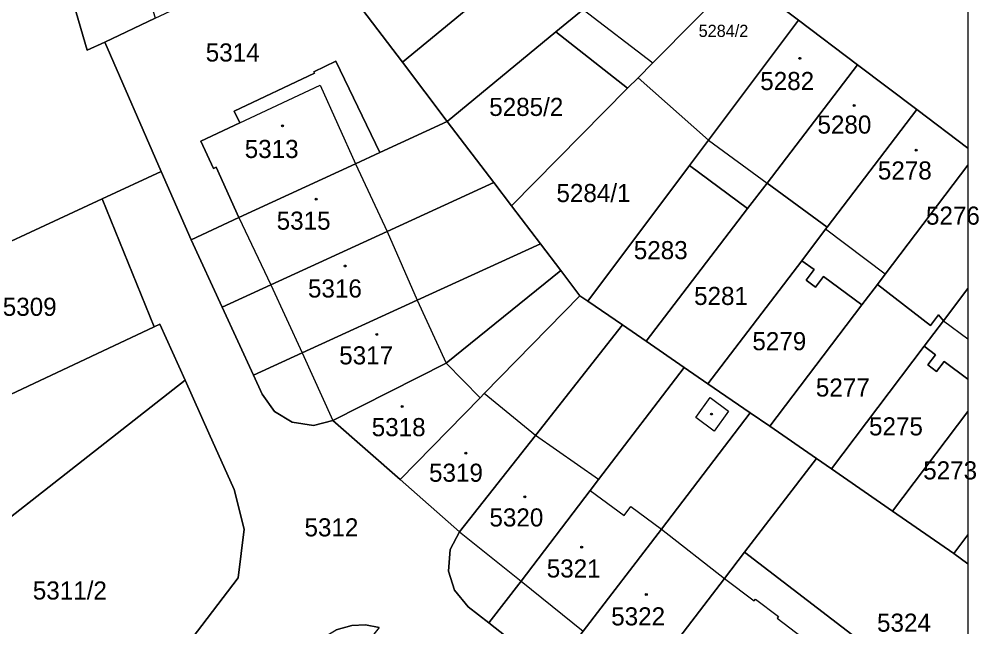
# Model space of a CAD drawing. Extents: x -596233 to -595156, y -1161235 to -1159375.
# Drawn here: x -595247.3 to -595157.2, y -1160675.3 to -1160618.3 of the extents above; entities that cross this region are included whole.
import ezdxf

# ---------------------------------------------------------------- set-up
doc = ezdxf.new("R2010")
doc.units = 0
for name, color, linetype in [('KN_CAR_KR', 7, 'Continuous'), ('KN_KULTURY', 7, 'Continuous'), ('KN_PARC_CIS_POZ', 7, 'Continuous'), ('KN_PARC_CIS_STAV', 7, 'Continuous'), ('KN_PARC_PLOCHA', 7, 'Continuous'), ('parcely_l', 7, 'Continuous')]:
    doc.layers.add(name, color=color, linetype=linetype)

msp = doc.modelspace()

# ---------------------------------------------------------------- linework, layer by layer
at = {"layer": 'KN_CAR_KR'}
for points in [[(-595194.34, -1160617.35), (-595187.81, -1160622.37)], [(-595226.58, -1160628.01), (-595219.04, -1160624.46)], [(-595219.04, -1160624.46), (-595215.71, -1160631.84)], [(-595182.56, -1160629.61), (-595177.07, -1160633.66)], [(-595215.71, -1160631.84), (-595212.75, -1160638.21)], [(-595226.65, -1160636.89), (-595223.65, -1160643.22)], [(-595212.75, -1160638.21), (-595209.93, -1160644.65)], [(-595165.99, -1160642.21), (-595171.58, -1160637.99)], [(-595223.65, -1160643.22), (-595220.71, -1160649.58)], [(-595209.93, -1160644.65), (-595207.2, -1160650.57)], [(-595160.52, -1160646.59), (-595158.2304, -1160648.2685)], [(-595220.71, -1160649.58), (-595217.84, -1160655.95)], [(-595204.01, -1160653.81), (-595207.2, -1160650.57)], [(-595198.82, -1160657.35), (-595203.62, -1160653.41)], [(-595183.77, -1160655.66), (-595182.43, -1160653.78)], [(-595182.43, -1160653.78), (-595180.71, -1160655.07)], [(-595182.04, -1160656.94), (-595183.77, -1160655.66)], [(-595180.71, -1160655.07), (-595182.04, -1160656.94)], [(-595192.89, -1160661.49), (-595198.82, -1160657.35)], [(-595193.69, -1160662.53), (-595190.49, -1160664.87)], [(-595190.49, -1160664.87), (-595189.87, -1160664.03)], [(-595189.87, -1160664.03), (-595186.99, -1160666.14)], [(-595205.95, -1160666.4), (-595200.17, -1160671.02)], [(-595186.99, -1160666.14), (-595181.08, -1160670.78)], [(-595200.17, -1160671.02), (-595194.34, -1160675.74)], [(-595181.08, -1160670.78), (-595178.29, -1160672.89)], [(-595178.29, -1160672.89), (-595178.15, -1160672.71)], [(-595178.15, -1160672.71), (-595176, -1160674.34)], [(-595176, -1160674.34), (-595176.14, -1160674.52)], [(-595176.14, -1160674.52), (-595173.75, -1160676.33)]]:
    msp.add_lwpolyline(points, dxfattribs=at)
at = {"layer": 'KN_KULTURY'}
for centre, radius in [((-595174, -1160621.94), 0.09), ((-595174, -1160621.94), 0.0398), ((-595168.9, -1160626.36), 0.09), ((-595168.9, -1160626.36), 0.0398), ((-595222.56, -1160628.29), 0.09), ((-595222.56, -1160628.29), 0.0398), ((-595163.08, -1160630.56), 0.09), ((-595163.08, -1160630.56), 0.0398), ((-595219.41, -1160635.16), 0.09), ((-595219.41, -1160635.16), 0.0398), ((-595216.67, -1160641.44), 0.09), ((-595216.67, -1160641.44), 0.0398), ((-595213.72, -1160647.86), 0.09), ((-595213.72, -1160647.86), 0.0398), ((-595211.32, -1160654.64), 0.09), ((-595211.32, -1160654.64), 0.0398), ((-595182.29, -1160655.34), 0.09), ((-595182.29, -1160655.34), 0.0398), ((-595205.35, -1160659.01), 0.09), ((-595205.35, -1160659.01), 0.0398), ((-595199.82, -1160663.11), 0.09), ((-595199.82, -1160663.11), 0.0398), ((-595194.48, -1160667.84), 0.09), ((-595194.48, -1160667.84), 0.0398), ((-595188.41, -1160672.29), 0.09), ((-595188.41, -1160672.29), 0.0398)]:
    msp.add_circle(centre, radius, dxfattribs=at)
at = {"layer": 'KN_PARC_PLOCHA'}
for points in [[(-595189.61, -1160604.39), (-595199.36, -1160612.44), (-595211.31, -1160622.31), (-595215.53, -1160616.77), (-595203.92, -1160607.17), (-595203.3, -1160606.66), (-595193.94, -1160598.92), (-595192.18, -1160601.05), (-595192.3, -1160601.15)], [(-595234.52, -1160618.18), (-595239.25, -1160620.41), (-595240.89, -1160621.18), (-595243.84, -1160611.05), (-595246.77, -1160600.98), (-595240.05, -1160599.1)], [(-595185.16, -1160609.77), (-595194.34, -1160617.35), (-595196.91, -1160619.46), (-595207.09, -1160627.86), (-595211.31, -1160622.31), (-595199.36, -1160612.44), (-595189.61, -1160604.39)], [(-595179.7, -1160614.15), (-595187.81, -1160622.37), (-595189.19, -1160623.76), (-595190.17, -1160624.75), (-595196.91, -1160619.46), (-595194.34, -1160617.35), (-595185.16, -1160609.77)], [(-595239.25, -1160620.41), (-595233.94, -1160632.57), (-595239.5, -1160635.14), (-595255.26, -1160642.47), (-595257.72, -1160637.12), (-595265.5, -1160621.71), (-595268.59, -1160623.13), (-595270.31, -1160619.39), (-595264.52, -1160616.77), (-595257.63, -1160614.86), (-595250.73, -1160612.96), (-595243.84, -1160611.05), (-595240.89, -1160621.18)], [(-595215.53, -1160616.77), (-595211.31, -1160622.31), (-595207.09, -1160627.86), (-595213.41, -1160630.78), (-595217.54, -1160622.21), (-595219.63, -1160623.2), (-595219.57, -1160623.34), (-595227.1, -1160626.89), (-595226.58, -1160628.01), (-595230.21, -1160629.72), (-595229.05, -1160632.29), (-595228.78, -1160632.16), (-595226.65, -1160636.89), (-595231.14, -1160638.97), (-595233.94, -1160632.57), (-595239.25, -1160620.41), (-595234.52, -1160618.18), (-595228.16, -1160615.18), (-595225.61, -1160613.98), (-595222.78, -1160612.65), (-595219.75, -1160611.22)], [(-595174.14, -1160618.35), (-595182.56, -1160629.61), (-595189.19, -1160623.76), (-595187.81, -1160622.37), (-595179.7, -1160614.15)], [(-595168.58, -1160622.56), (-595177.07, -1160633.66), (-595178.9, -1160636.05), (-595184.36, -1160632), (-595182.56, -1160629.61), (-595174.14, -1160618.35)], [(-595190.17, -1160624.75), (-595201.06, -1160635.79), (-595202.72, -1160633.61), (-595207.09, -1160627.86), (-595196.91, -1160619.46)], [(-595213.41, -1160630.78), (-595215.71, -1160631.84), (-595226.65, -1160636.89), (-595228.78, -1160632.16), (-595229.05, -1160632.29), (-595230.21, -1160629.72), (-595226.58, -1160628.01), (-595227.1, -1160626.89), (-595219.57, -1160623.34), (-595219.63, -1160623.2), (-595217.54, -1160622.21)], [(-595163.02, -1160626.76), (-595171.42, -1160637.78), (-595177.07, -1160633.66), (-595168.58, -1160622.56)], [(-595182.56, -1160629.61), (-595184.36, -1160632), (-595193.89, -1160644.74), (-595194.64, -1160644.23), (-595196.45, -1160641.85), (-595198.35, -1160639.36), (-595201.06, -1160635.79), (-595190.17, -1160624.75), (-595189.19, -1160623.76)], [(-595158.2304, -1160630.3867), (-595158.2304, -1160631.9852), (-595165.99, -1160642.21), (-595166.72, -1160643.17), (-595168.18, -1160645.09), (-595171.79, -1160642.43), (-595172.52, -1160643.42), (-595173.4, -1160642.77), (-595172.67, -1160641.78), (-595173.82, -1160640.94), (-595171.58, -1160637.99), (-595171.42, -1160637.78), (-595163.02, -1160626.76)], [(-595202.72, -1160633.61), (-595212.75, -1160638.21), (-595223.65, -1160643.22), (-595228.22, -1160645.32), (-595231.14, -1160638.97), (-595226.65, -1160636.89), (-595215.71, -1160631.84), (-595213.41, -1160630.78), (-595207.09, -1160627.86)], [(-595178.9, -1160636.05), (-595188.43, -1160648.51), (-595190.66, -1160646.97), (-595193.89, -1160644.74), (-595184.36, -1160632)], [(-595158.2304, -1160643.5628), (-595160.52, -1160646.59), (-595160.99, -1160646.02), (-595161.75, -1160647.03), (-595166.72, -1160643.17), (-595165.99, -1160642.21), (-595158.2304, -1160631.9852)], [(-595201.06, -1160635.79), (-595198.35, -1160639.36), (-595209.93, -1160644.65), (-595220.71, -1160649.58), (-595225.29, -1160651.68), (-595228.22, -1160645.32), (-595223.65, -1160643.22), (-595212.75, -1160638.21), (-595202.72, -1160633.61)], [(-595171.42, -1160637.78), (-595171.58, -1160637.99), (-595173.82, -1160640.94), (-595182.63, -1160652.5), (-595184.86, -1160650.96), (-595188.43, -1160648.51), (-595178.9, -1160636.05), (-595177.07, -1160633.66)], [(-595234.6, -1160647.15), (-595252.38, -1160655.5), (-595257.93, -1160643.71), (-595255.26, -1160642.47), (-595239.5, -1160635.14)], [(-595196.45, -1160641.85), (-595207.2, -1160650.57), (-595217.84, -1160655.95), (-595219.66, -1160656.41), (-595221.66, -1160656.1), (-595223.3, -1160655.09), (-595224.46, -1160653.49), (-595225.29, -1160651.68), (-595220.71, -1160649.58), (-595209.93, -1160644.65), (-595198.35, -1160639.36)], [(-595168.18, -1160645.09), (-595176.83, -1160656.49), (-595178.65, -1160655.23), (-595182.63, -1160652.5), (-595173.82, -1160640.94), (-595172.67, -1160641.78), (-595173.4, -1160642.77), (-595172.52, -1160643.42), (-595171.79, -1160642.43)], [(-595194.64, -1160644.23), (-595203.62, -1160653.41), (-595204.01, -1160653.81), (-595211.53, -1160661.5), (-595217.84, -1160655.95), (-595207.2, -1160650.57), (-595196.45, -1160641.85)], [(-595160.52, -1160646.59), (-595162.33, -1160648.98), (-595171.03, -1160660.48), (-595172.44, -1160659.51), (-595176.83, -1160656.49), (-595168.18, -1160645.09), (-595166.72, -1160643.17), (-595161.75, -1160647.03), (-595160.99, -1160646.02)], [(-595158.2304, -1160652.0777), (-595160.44, -1160650.41), (-595161.16, -1160651.36), (-595162, -1160650.73), (-595161.28, -1160649.77), (-595162.33, -1160648.98), (-595160.52, -1160646.59), (-595158.2304, -1160643.5628)], [(-595193.89, -1160644.74), (-595190.66, -1160646.97), (-595198.82, -1160657.35), (-595205.95, -1160666.4), (-595211.53, -1160661.5), (-595204.01, -1160653.81), (-595203.62, -1160653.41), (-595194.64, -1160644.23)], [(-595231.7, -1160652.17), (-595261.16, -1160675.27), (-595268.94, -1160663.41), (-595269.01, -1160663.26), (-595257.73, -1160657.99), (-595252.38, -1160655.5), (-595234.6, -1160647.15), (-595234.06, -1160646.9)], [(-595188.43, -1160648.51), (-595184.86, -1160650.96), (-595192.89, -1160661.49), (-595193.69, -1160662.53), (-595200.17, -1160671.02), (-595203.18, -1160674.96), (-595205.12, -1160673.43), (-595206.42, -1160671.87), (-595206.98, -1160670.09), (-595206.81, -1160668.07), (-595205.95, -1160666.4), (-595198.82, -1160657.35), (-595190.66, -1160646.97)], [(-595158.2304, -1160652.0777), (-595158.2304, -1160655.1118), (-595165.29, -1160664.45), (-595171.03, -1160660.48), (-595162.33, -1160648.98), (-595161.28, -1160649.77), (-595162, -1160650.73), (-595161.16, -1160651.36), (-595160.44, -1160650.41)], [(-595182.63, -1160652.5), (-595178.65, -1160655.23), (-595186.99, -1160666.14), (-595194.34, -1160675.74), (-595197.29, -1160679.6), (-595203.18, -1160674.96), (-595200.17, -1160671.02), (-595193.69, -1160662.53), (-595192.89, -1160661.49), (-595184.86, -1160650.96)], [(-595242.58, -1160691.53), (-595251.23, -1160684.93), (-595261.16, -1160675.27), (-595231.7, -1160652.17), (-595229.48, -1160657.15), (-595227.1, -1160662.42), (-595226.15, -1160666.16), (-595226.72, -1160670.73)], [(-595176.83, -1160656.49), (-595172.44, -1160659.51), (-595179.19, -1160668.32), (-595181.08, -1160670.78), (-595188.44, -1160680.39), (-595191.4, -1160684.25), (-595197.29, -1160679.6), (-595194.34, -1160675.74), (-595186.99, -1160666.14), (-595178.65, -1160655.23)], [(-595158.2304, -1160666.6805), (-595159.56, -1160668.44), (-595165.29, -1160664.45), (-595158.2304, -1160655.1118)], [(-595171.03, -1160660.48), (-595165.29, -1160664.45), (-595159.56, -1160668.44), (-595158.2304, -1160669.4189), (-595158.2304, -1160677.8508), (-595165.93, -1160687.9), (-595169.8, -1160688.43), (-595178.9, -1160689.76), (-595168.72, -1160676.35), (-595179.19, -1160668.32), (-595172.44, -1160659.51)], [(-595158.2304, -1160669.4189), (-595159.56, -1160668.44), (-595158.2304, -1160666.6805)], [(-595178.9, -1160689.76), (-595181.88, -1160690.2), (-595189.56, -1160693.44), (-595193.46, -1160690.56), (-595193.8, -1160691), (-595195.58, -1160689.61), (-595195.27, -1160689.16), (-595195.07, -1160688.94), (-595191.4, -1160684.25), (-595188.44, -1160680.39), (-595181.08, -1160670.78), (-595179.19, -1160668.32), (-595168.72, -1160676.35)], [(-595213.49, -1160675.37), (-595217.25, -1160680.09), (-595220.78, -1160684.78), (-595223.77, -1160682.52), (-595220.01, -1160677.52), (-595219, -1160676.48), (-595217.51, -1160675.59), (-595216.06, -1160675.19), (-595214.77, -1160675.14)]]:
    msp.add_lwpolyline(points, close=True, dxfattribs=at)
for points in [[(-595158.2304, -1160612.7045), (-595158.2304, -1160630.3867), (-595163.02, -1160626.76), (-595168.58, -1160622.56), (-595174.14, -1160618.35), (-595179.7, -1160614.15)], [(-595242.58, -1160691.53), (-595226.72, -1160670.73), (-595226.15, -1160666.16), (-595227.1, -1160662.42), (-595229.48, -1160657.15), (-595231.7, -1160652.17), (-595234.06, -1160646.9), (-595234.6, -1160647.15), (-595239.5, -1160635.14), (-595233.94, -1160632.57), (-595231.14, -1160638.97), (-595228.22, -1160645.32), (-595225.29, -1160651.68), (-595224.46, -1160653.49), (-595223.3, -1160655.09), (-595221.66, -1160656.1), (-595219.66, -1160656.41), (-595217.84, -1160655.95), (-595211.53, -1160661.5), (-595205.95, -1160666.4), (-595206.81, -1160668.07), (-595206.98, -1160670.09), (-595206.42, -1160671.87), (-595205.12, -1160673.43), (-595203.18, -1160674.96), (-595197.29, -1160679.6)], [(-595213.49, -1160675.37), (-595214.77, -1160675.14), (-595216.06, -1160675.19), (-595217.51, -1160675.59)]]:
    msp.add_lwpolyline(points, dxfattribs=at)
at = {"layer": 'parcely_l'}
for points in [[(-595189.61, -1160604.39), (-595199.36, -1160612.44), (-595211.31, -1160622.31)], [(-595196.91, -1160619.46), (-595194.34, -1160617.35), (-595185.16, -1160609.77)], [(-595239.25, -1160620.41), (-595240.89, -1160621.18), (-595243.84, -1160611.05)], [(-595158.2304, -1160612.7045), (-595158.2304, -1160630.3867)], [(-595179.7, -1160614.15), (-595187.81, -1160622.37), (-595189.19, -1160623.76)], [(-595174.14, -1160618.35), (-595179.7, -1160614.15)], [(-595215.53, -1160616.77), (-595211.31, -1160622.31)], [(-595239.25, -1160620.41), (-595234.52, -1160618.18)], [(-595174.14, -1160618.35), (-595182.56, -1160629.61)], [(-595168.58, -1160622.56), (-595174.14, -1160618.35)], [(-595207.09, -1160627.86), (-595196.91, -1160619.46)], [(-595196.91, -1160619.46), (-595190.17, -1160624.75)], [(-595233.94, -1160632.57), (-595239.25, -1160620.41)], [(-595226.65, -1160636.89), (-595228.78, -1160632.16), (-595229.05, -1160632.29), (-595230.21, -1160629.72), (-595226.58, -1160628.01), (-595227.1, -1160626.89), (-595219.57, -1160623.34), (-595219.63, -1160623.2), (-595217.54, -1160622.21), (-595213.41, -1160630.78)], [(-595211.31, -1160622.31), (-595207.09, -1160627.86)], [(-595168.58, -1160622.56), (-595177.07, -1160633.66)], [(-595163.02, -1160626.76), (-595168.58, -1160622.56)], [(-595189.19, -1160623.76), (-595190.17, -1160624.75)], [(-595189.19, -1160623.76), (-595182.56, -1160629.61)], [(-595190.17, -1160624.75), (-595201.06, -1160635.79)], [(-595171.42, -1160637.78), (-595163.02, -1160626.76)], [(-595158.2304, -1160630.3867), (-595163.02, -1160626.76)], [(-595207.09, -1160627.86), (-595213.41, -1160630.78)], [(-595202.72, -1160633.61), (-595207.09, -1160627.86)], [(-595182.56, -1160629.61), (-595184.36, -1160632)], [(-595158.2304, -1160630.3867), (-595158.2304, -1160631.9852)], [(-595213.41, -1160630.78), (-595215.71, -1160631.84), (-595226.65, -1160636.89)], [(-595184.36, -1160632), (-595193.89, -1160644.74)], [(-595184.36, -1160632), (-595178.9, -1160636.05)], [(-595166.72, -1160643.17), (-595165.99, -1160642.21), (-595158.2304, -1160631.9852)], [(-595158.2304, -1160631.9852), (-595158.2304, -1160643.5628)], [(-595233.94, -1160632.57), (-595239.5, -1160635.14)], [(-595231.14, -1160638.97), (-595233.94, -1160632.57)], [(-595228.22, -1160645.32), (-595223.65, -1160643.22), (-595212.75, -1160638.21), (-595202.72, -1160633.61)], [(-595202.72, -1160633.61), (-595201.06, -1160635.79)], [(-595178.9, -1160636.05), (-595177.07, -1160633.66)], [(-595177.07, -1160633.66), (-595171.42, -1160637.78)], [(-595255.26, -1160642.47), (-595239.5, -1160635.14)], [(-595239.5, -1160635.14), (-595234.6, -1160647.15)], [(-595201.06, -1160635.79), (-595198.35, -1160639.36)], [(-595188.43, -1160648.51), (-595178.9, -1160636.05)], [(-595226.65, -1160636.89), (-595231.14, -1160638.97)], [(-595171.42, -1160637.78), (-595171.58, -1160637.99), (-595173.82, -1160640.94)], [(-595228.22, -1160645.32), (-595231.14, -1160638.97)], [(-595198.35, -1160639.36), (-595209.93, -1160644.65), (-595220.71, -1160649.58), (-595225.29, -1160651.68)], [(-595196.45, -1160641.85), (-595198.35, -1160639.36)], [(-595173.82, -1160640.94), (-595182.63, -1160652.5)], [(-595173.82, -1160640.94), (-595172.67, -1160641.78), (-595173.4, -1160642.77), (-595172.52, -1160643.42), (-595171.79, -1160642.43), (-595168.18, -1160645.09)], [(-595196.45, -1160641.85), (-595207.2, -1160650.57), (-595217.84, -1160655.95)], [(-595194.64, -1160644.23), (-595196.45, -1160641.85)], [(-595168.18, -1160645.09), (-595166.72, -1160643.17)], [(-595160.52, -1160646.59), (-595160.99, -1160646.02), (-595161.75, -1160647.03), (-595166.72, -1160643.17)], [(-595158.2304, -1160643.5628), (-595160.52, -1160646.59)], [(-595158.2304, -1160643.5628), (-595158.2304, -1160652.0777)], [(-595211.53, -1160661.5), (-595204.01, -1160653.81), (-595203.62, -1160653.41), (-595194.64, -1160644.23)], [(-595193.89, -1160644.74), (-595194.64, -1160644.23)], [(-595193.89, -1160644.74), (-595190.66, -1160646.97)], [(-595225.29, -1160651.68), (-595228.22, -1160645.32)], [(-595176.83, -1160656.49), (-595168.18, -1160645.09)], [(-595160.52, -1160646.59), (-595162.33, -1160648.98)], [(-595252.38, -1160655.5), (-595234.6, -1160647.15)], [(-595234.6, -1160647.15), (-595234.06, -1160646.9), (-595231.7, -1160652.17)], [(-595190.66, -1160646.97), (-595198.82, -1160657.35), (-595205.95, -1160666.4)], [(-595188.43, -1160648.51), (-595190.66, -1160646.97)], [(-595184.86, -1160650.96), (-595188.43, -1160648.51)], [(-595162.33, -1160648.98), (-595171.03, -1160660.48)], [(-595158.2304, -1160652.0777), (-595160.44, -1160650.41), (-595161.16, -1160651.36), (-595162, -1160650.73), (-595161.28, -1160649.77), (-595162.33, -1160648.98)], [(-595184.86, -1160650.96), (-595192.89, -1160661.49), (-595193.69, -1160662.53), (-595200.17, -1160671.02), (-595203.18, -1160674.96)], [(-595182.63, -1160652.5), (-595184.86, -1160650.96)], [(-595261.16, -1160675.27), (-595231.7, -1160652.17)], [(-595231.7, -1160652.17), (-595229.48, -1160657.15), (-595227.1, -1160662.42), (-595226.15, -1160666.16), (-595226.72, -1160670.73), (-595242.58, -1160691.53)], [(-595217.84, -1160655.95), (-595219.66, -1160656.41), (-595221.66, -1160656.1), (-595223.3, -1160655.09), (-595224.46, -1160653.49), (-595225.29, -1160651.68)], [(-595158.2304, -1160652.0777), (-595158.2304, -1160655.1118)], [(-595178.65, -1160655.23), (-595182.63, -1160652.5)], [(-595197.29, -1160679.6), (-595194.34, -1160675.74), (-595186.99, -1160666.14), (-595178.65, -1160655.23)], [(-595176.83, -1160656.49), (-595178.65, -1160655.23)], [(-595165.29, -1160664.45), (-595158.2304, -1160655.1118)], [(-595158.2304, -1160655.1118), (-595158.2304, -1160666.6805)], [(-595211.53, -1160661.5), (-595217.84, -1160655.95)], [(-595172.44, -1160659.51), (-595176.83, -1160656.49)], [(-595179.19, -1160668.32), (-595172.44, -1160659.51)], [(-595171.03, -1160660.48), (-595172.44, -1160659.51)], [(-595165.29, -1160664.45), (-595171.03, -1160660.48)], [(-595205.95, -1160666.4), (-595211.53, -1160661.5)], [(-595159.56, -1160668.44), (-595165.29, -1160664.45)], [(-595203.18, -1160674.96), (-595205.12, -1160673.43), (-595206.42, -1160671.87), (-595206.98, -1160670.09), (-595206.81, -1160668.07), (-595205.95, -1160666.4)], [(-595158.2304, -1160666.6805), (-595159.56, -1160668.44)], [(-595158.2304, -1160666.6805), (-595158.2304, -1160669.4189)], [(-595191.4, -1160684.25), (-595188.44, -1160680.39), (-595181.08, -1160670.78), (-595179.19, -1160668.32)], [(-595179.19, -1160668.32), (-595168.72, -1160676.35), (-595178.9, -1160689.76)], [(-595158.2304, -1160669.4189), (-595159.56, -1160668.44)], [(-595158.2304, -1160669.4189), (-595158.2304, -1160677.8508)], [(-595223.77, -1160682.52), (-595220.01, -1160677.52), (-595219, -1160676.48), (-595217.51, -1160675.59), (-595216.06, -1160675.19), (-595214.77, -1160675.14), (-595213.49, -1160675.37)], [(-595197.29, -1160679.6), (-595203.18, -1160674.96)]]:
    msp.add_lwpolyline(points, dxfattribs=at)

# ---------------------------------------------------------------- texts
at = {"layer": 'KN_PARC_CIS_POZ'}
for s, p in [('5314', (-595229.7666, -1160622.24)), ('5285/2', (-595203.1566, -1160627.35)), ('5284/1', (-595196.8466, -1160635.44)), ('5283', (-595189.5866, -1160640.8)), ('5281', (-595183.9266, -1160645.1)), ('5309', (-595248.8166, -1160646.12)), ('5279', (-595178.4566, -1160649.35)), ('5277', (-595172.4966, -1160653.7)), ('5275', (-595167.5066, -1160657.35)), ('5273', (-595162.4218, -1160661.48)), ('5312', (-595220.4966, -1160666.83)), ('5311/2', (-595245.9966, -1160672.76)), ('5324', (-595166.7566, -1160675.78))]:
    msp.add_text(s, height=1.7, dxfattribs=at).set_placement(p)
at = {"layer": 'KN_PARC_CIS_STAV'}
for s, height, p in [('5284/2', 1.14, (-595183.5, -1160619.93)), ('5282', 1.7, (-595177.7166, -1160624.92)), ('5280', 1.7, (-595172.3466, -1160629.01)), ('5313', 1.7, (-595226.1066, -1160631.3)), ('5278', 1.7, (-595166.6766, -1160633.32)), ('5276', 1.7, (-595162.1593, -1160637.56)), ('5315', 1.7, (-595223.1066, -1160638.03)), ('5316', 1.7, (-595220.1666, -1160644.4)), ('5317', 1.7, (-595217.2366, -1160650.68)), ('5318', 1.7, (-595214.1866, -1160657.42)), ('5319', 1.7, (-595208.8066, -1160661.7)), ('5320', 1.7, (-595203.1366, -1160665.9)), ('5321', 1.7, (-595197.7566, -1160670.69)), ('5322', 1.7, (-595191.7066, -1160675.19))]:
    msp.add_text(s, height=height, dxfattribs=at).set_placement(p)

doc.saveas('drawing.dxf')
